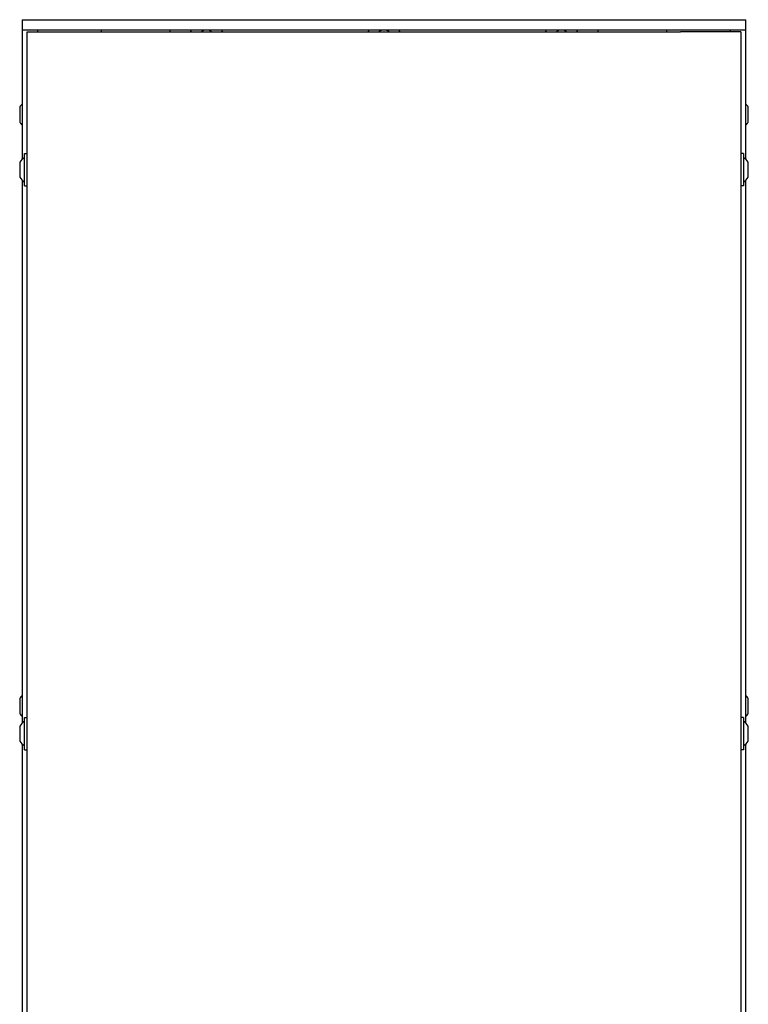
# Model space of a CAD drawing. Extents: x 1107 to 4046, y 937 to 3355.
# Tile 332 of 656: x 2081 to 2293, y 2312 to 2597. Entities that reach past the tile are written whole.
import ezdxf

# ---------------------------------------------------------------- set-up
doc = ezdxf.new("R2010")
doc.units = 0
doc.layers.add('KF_VIDA_L___C_REAR', color=7, linetype='CONTINUOUS')

# ---------------------------------------------------------------- blocks, each defined once
blk = doc.blocks.new('KF_VIDA_L___C_REAR')
at = {"layer": 'KF_VIDA_L___C_REAR'}
for p, q in [((-105, 908), (-86, 908)), ((-105, 908), (-105, 905)), ((-86, 908), (86, 908)), ((86, 908), (105, 908)), ((105, 905), (105, 908)), ((-86, 905), (-105, 905)), ((-105, 905), (-105, 867.541371)), ((-103.5, 170.5), (-103.5, 904.5)), ((-103.5, 904.5), (-86, 904.5)), ((-100.5, 905), (-100.5, 904.5)), ((86, 905), (-86, 905)), ((-86, 904.5), (86, 904.5)), ((-82, 904.5), (-82, 905)), ((-62, 904.5), (-62, 905)), ((62, 905), (62, 904.5)), ((82, 905), (82, 904.5)), ((105, 905), (86, 905)), ((103.5, 904.5), (86, 904.5)), ((100.5, 904.5), (100.5, 905)), ((103.5, 904.5), (103.5, 170.5)), ((105, 867.541371), (105, 905)), ((-105.7, 882.6725), (-105.7, 878.3275)), ((105.7, 878.3275), (105.7, 882.6725)), ((-104.3, 859.8), (-104.3, 869.2)), ((-104.3, 869.2), (-103.5, 869.2)), ((104.3, 869.2), (103.5, 869.2)), ((104.3, 869.2), (104.3, 859.8)), ((-105.7, 866.6725), (-105.7, 862.3275)), ((105.7, 862.3275), (105.7, 866.6725)), ((-105, 861.458629), (-105, 704.041371)), ((-104.3, 859.8), (-103.5, 859.8)), ((104.3, 859.8), (103.5, 859.8)), ((105, 704.041371), (105, 861.458629)), ((-105.7, 711.1725), (-105.7, 706.8275)), ((105.7, 706.8275), (105.7, 711.1725)), ((-104.3, 696.3), (-104.3, 705.7)), ((-104.3, 705.7), (-103.5, 705.7)), ((104.3, 705.7), (103.5, 705.7)), ((104.3, 705.7), (104.3, 696.3)), ((-105.7, 703.1725), (-105.7, 698.8275)), ((105.7, 698.8275), (105.7, 703.1725)), ((-105, 697.958629), (-105, 540.541371)), ((105, 540.541371), (105, 697.958629)), ((-104.3, 696.3), (-103.5, 696.3)), ((104.3, 696.3), (103.5, 696.3))]:
    blk.add_line(p, q, dxfattribs=at)
for centre, radius, start, end in [((-51.5, 903), 4.85, 155.64612698, 161.98425407), ((-51.5, 903), 2.1, 107.75279016, 134.4153086), ((-51.5, 903), 2.1, 45.5846914, 72.24720984), ((-51.5, 903), 4.85, 18.01574593, 24.35387302), ((0, 903), 4.85, 155.64612698, 161.98425407), ((0, 903), 2.1, 107.75279016, 134.4153086), ((0, 903), 2.1, 45.5846914, 72.24720984), ((0, 903), 4.85, 18.01574593, 24.35387302), ((51.5, 903), 4.85, 155.64612698, 161.98425407), ((51.5, 903), 2.1, 107.75279016, 134.4153086), ((51.5, 903), 2.1, 45.5846914, 72.24720984), ((51.5, 903), 4.85, 18.01574593, 24.35387302), ((-101.794327, 880.242332), 4.6, 134.17765919, 148.10951413), ((101.794327, 880.242332), 4.6, 31.89048587, 45.82234081), ((-101.794327, 880.757668), 4.6, 211.89048587, 225.82234081), ((101.794327, 880.757668), 4.6, 314.17765919, 328.10951413), ((-101.794327, 864.242332), 4.6, 123.00495749, 148.10951413), ((101.794327, 864.242332), 4.6, 31.89048587, 56.99504251), ((-101.794327, 864.757668), 4.6, 211.89048587, 236.99504251), ((101.794327, 864.757668), 4.6, 303.00495749, 328.10951413), ((-101.794327, 708.742332), 4.6, 134.17765919, 148.10951413), ((101.794327, 708.742332), 4.6, 31.89048587, 45.82234081), ((-101.794327, 709.257668), 4.6, 211.89048587, 225.82234081), ((101.794327, 709.257668), 4.6, 314.17765919, 328.10951413), ((-101.794327, 700.742332), 4.6, 123.00495749, 148.10951413), ((101.794327, 700.742332), 4.6, 31.89048587, 56.99504251), ((-101.794327, 701.257668), 4.6, 211.89048587, 236.99504251), ((101.794327, 701.257668), 4.6, 303.00495749, 328.10951413)]:
    blk.add_arc(centre, radius, start, end, dxfattribs=at)

msp = doc.modelspace()

# ---------------------------------------------------------------- block references
at = {"layer": 'KF_VIDA_L___C_REAR'}
msp.add_blockref('KF_VIDA_L___C_REAR', (2186.98, 1689.21), dxfattribs=at)

doc.saveas('drawing.dxf')
